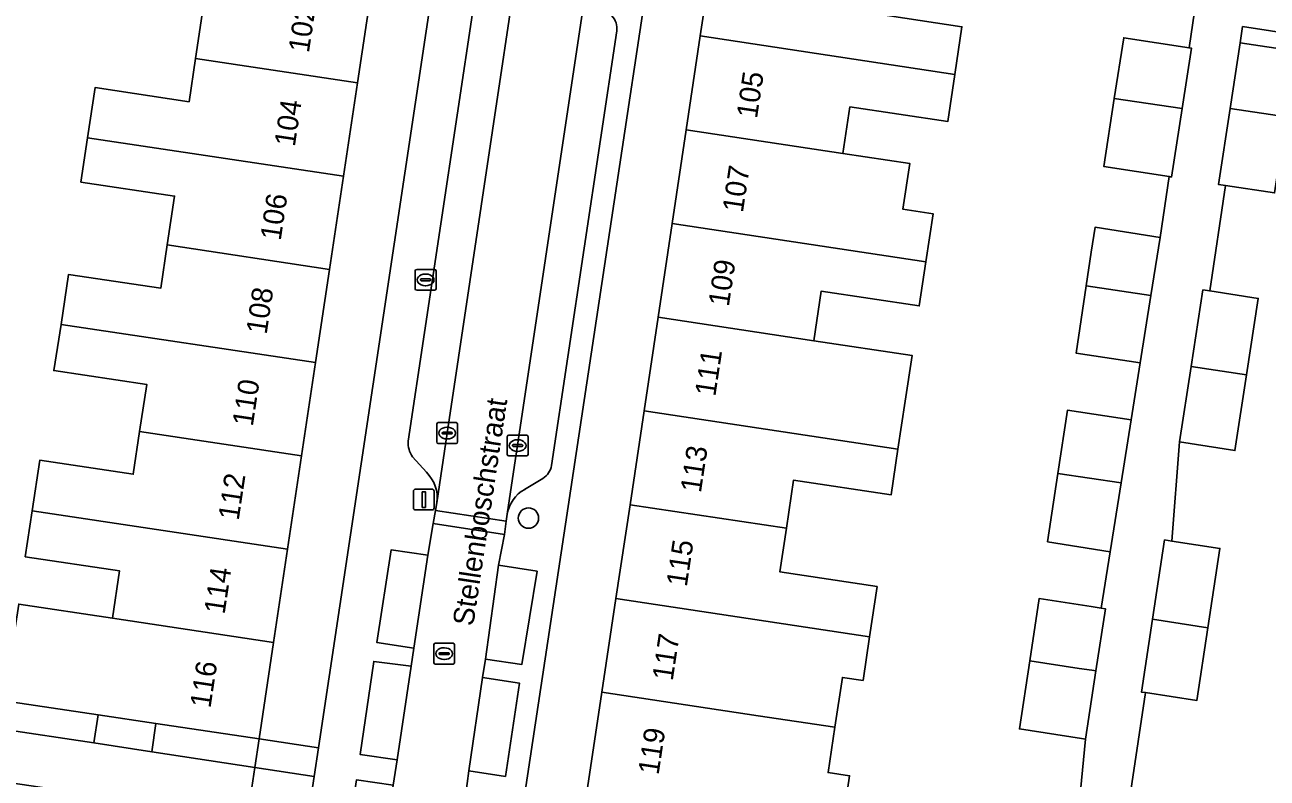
# Model space of a CAD drawing. Extents: x 163008 to 163854, y 382777 to 383982.
# Drawn here: x 163667.4 to 163727, y 383299.3 to 383335.5 of the extents above; entities that cross this region are included whole.
import ezdxf

# ---------------------------------------------------------------- set-up
doc = ezdxf.new("R2010")
doc.units = 0
for name, color, linetype in [('IMGEO_Boom', 7, 'Continuous'), ('IMGEO_Brandkraan', 7, 'Continuous'), ('IMGEO_Erf', 7, 'Continuous'), ('IMGEO_Kolk', 7, 'Continuous'), ('IMGEO_Lichtmast', 7, 'Continuous'), ('IMGEO_Openbare_ruimte_label', 7, 'Continuous'), ('IMGEO_Pand', 7, 'Continuous'), ('IMGEO_Pand_nummerreeks', 7, 'Continuous'), ('IMGEO_Pand_overbouw', 7, 'Continuous'), ('IMGEO_Parkeervlak_open', 7, 'Continuous'), ('IMGEO_Rijbaan_lokaal_open', 7, 'Continuous'), ('IMGEO_Voetpad_open', 7, 'Continuous')]:
    doc.layers.add(name, color=color, linetype=linetype)

msp = doc.modelspace()

# ---------------------------------------------------------------- linework, layer by layer
at = {"layer": 'IMGEO_Boom'}
msp.add_circle((163691.567, 383311.816), 0.489, dxfattribs=at)
at = {"layer": 'IMGEO_Brandkraan'}
for p, q in [((163686.13, 383322.82), (163686.13, 383323.672)), ((163686.205, 383323.746), (163687.057, 383323.746)), ((163686.389, 383323.24), (163686.389, 383323.252)), ((163686.827, 383323.203), (163686.429, 383323.203)), ((163686.432, 383323.289), (163686.83, 383323.289)), ((163686.618, 383323.526), (163686.643, 383323.526)), ((163686.873, 383323.252), (163686.873, 383323.24)), ((163687.131, 383323.672), (163687.131, 383322.82)), ((163687.057, 383322.746), (163686.205, 383322.746)), ((163686.641, 383322.966), (163686.616, 383322.966))]:
    msp.add_line(p, q, dxfattribs=at)
for points in [[(163686.13, 383322.82), (163686.13, 383323.672)], [(163686.205, 383323.746), (163687.057, 383323.746)], [(163687.131, 383323.672), (163687.131, 383322.82)], [(163687.057, 383322.746), (163686.205, 383322.746)]]:
    msp.add_lwpolyline(points, dxfattribs=at)
for centre, radius, start, end in [((163686.207, 383323.67), 0.0765, 91.55205, 178.44795), ((163686.207, 383323.67), 0.0765, 91.55205, 178.44795), ((163686.429, 383323.249), 0.0403, 85.87752, 175.75265), ((163686.426, 383323.239), 0.0366, 178.93798, 274.71019), ((163686.83, 383323.246), 0.043, 264.86636, 352.45326), ((163686.834, 383323.251), 0.0386, 1.73085, 96.63898), ((163687.055, 383323.67), 0.0765, 1.55205, 88.44795), ((163687.055, 383323.67), 0.0765, 1.55205, 88.44795), ((163686.207, 383322.822), 0.0765, 181.55205, 268.44795), ((163686.207, 383322.822), 0.0765, 181.55205, 268.44795), ((163687.055, 383322.822), 0.0765, 271.55205, 358.44795), ((163687.055, 383322.822), 0.0765, 271.55205, 358.44795)]:
    msp.add_arc(centre, radius, start, end, dxfattribs=at)
for centre, major_axis, ratio, start_param, end_param in [((163686.617, 383323.246), (-0.387, 0.002), 0.722429, 4.712389, 7.853982), ((163686.642, 383323.246), (-0.39, 0.002), 0.717154, 1.570796, 4.712389)]:
    msp.add_ellipse(centre, major_axis=major_axis, ratio=ratio, start_param=start_param, end_param=end_param, dxfattribs=at)
at = {"layer": 'IMGEO_Erf'}
for points in [[(163690.288, 383359.355), (163687.432, 383359.776), (163686.723, 383355.059), (163686.052, 383350.586), (163685.38, 383346.113), (163684.708, 383341.64), (163684.036, 383337.167), (163683.364, 383332.694), (163682.692, 383328.221), (163682.02, 383323.749), (163681.348, 383319.276), (163680.677, 383314.803), (163680.005, 383310.33), (163679.333, 383305.856), (163678.637, 383301.225), (163681.486, 383300.797)], [(163681.279, 383299.422), (163678.43, 383299.85), (163677.757, 383295.368), (163677.082, 383290.874), (163676.407, 383286.381), (163675.732, 383281.887), (163675.057, 383277.393), (163674.382, 383272.9), (163673.707, 383268.406), (163673.032, 383263.912), (163672.357, 383259.419), (163671.682, 383254.926), (163671.007, 383250.432), (163670.942, 383250), (163670.331, 383245.933), (163669.638, 383241.316), (163672.477, 383240.858), (163673.851, 383250)]]:
    msp.add_lwpolyline(points, close=True, dxfattribs=at)
for points in [[(163694.406, 383298.88), (163695.093, 383303.463), (163695.767, 383307.959), (163696.442, 383312.456), (163697.116, 383316.954), (163697.791, 383321.452), (163698.465, 383325.95), (163699.14, 383330.447), (163699.814, 383334.944), (163700.489, 383339.443), (163701.163, 383343.94), (163701.838, 383348.438), (163702.512, 383352.936), (163703.2, 383357.522), (163700.353, 383357.923), (163684.056, 383250)], [(163718.01, 383298.231), (163718.3, 383301.217), (163718.099, 383301.248), (163715.128, 383301.702), (163715.62, 383304.967), (163716.071, 383307.957), (163718.577, 383307.575), (163719.053, 383307.502), (163719.489, 383310.204), (163716.481, 383310.682), (163716.976, 383313.961), (163717.433, 383316.993), (163720.495, 383316.532), (163720.93, 383319.27), (163717.846, 383319.735), (163718.331, 383322.957), (163718.574, 383324.569), (163718.755, 383325.768), (163721.883, 383325.271), (163722.322, 383328.196), (163719.174, 383328.684), (163719.681, 383331.952), (163720.131, 383334.858), (163723.266, 383334.372), (163723.687, 383337.224)], [(163667.104, 383307.692), (163671.602, 383307.017), (163671.942, 383309.285), (163667.416, 383309.964), (163667.747, 383312.17), (163668.109, 383314.589), (163672.597, 383313.916), (163672.905, 383315.97), (163673.244, 383318.227), (163668.786, 383318.895), (163669.137, 383321.109), (163669.496, 383323.505), (163673.917, 383322.842), (163674.229, 383324.919), (163674.58, 383327.261), (163670.088, 383327.935), (163670.407, 383330.065), (163670.768, 383332.469), (163675.276, 383331.792), (163675.587, 383333.862), (163675.954, 383336.31)], [(163707.633, 383336.095), (163712.372, 383335.384), (163712.03, 383333.104), (163711.69, 383330.839), (163706.995, 383331.543), (163706.66, 383329.314), (163709.866, 383328.831), (163709.536, 383326.631), (163710.984, 383326.414), (163710.639, 383324.116), (163710.321, 383321.998), (163705.617, 383322.704), (163705.26, 383320.327), (163709.975, 383319.617), (163709.646, 383317.425), (163709.3, 383315.118), (163708.973, 383312.94), (163704.292, 383313.642), (163703.945, 383311.326), (163703.631, 383309.234), (163708.299, 383308.534), (163707.937, 383306.125), (163707.622, 383304.026), (163706.635, 383304.174), (163706.275, 383301.78), (163705.948, 383299.608), (163706.979, 383299.454), (163706.62, 383297.058)], [(163728.515, 383334.989), (163725.838, 383335.392), (163725.721, 383334.62), (163728.399, 383334.217)], [(163727.375, 383327.413), (163725.023, 383327.767), (163724.262, 383322.712), (163726.591, 383322.353), (163726.025, 383318.682), (163725.466, 383315.057), (163722.807, 383315.467), (163722.437, 383310.716), (163724.749, 383310.365), (163724.172, 383306.557), (163723.642, 383303.069), (163721.178, 383303.442), (163720.468, 383298.753)]]:
    msp.add_lwpolyline(points, dxfattribs=at)
at = {"layer": 'IMGEO_Kolk'}
for p, q in [((163687.163, 383315.469), (163687.163, 383316.321)), ((163687.238, 383316.395), (163688.09, 383316.395)), ((163687.651, 383316.175), (163687.676, 383316.175)), ((163688.164, 383316.321), (163688.164, 383315.469)), ((163687.422, 383315.889), (163687.422, 383315.901)), ((163687.86, 383315.852), (163687.462, 383315.852)), ((163687.465, 383315.938), (163687.863, 383315.938)), ((163687.674, 383315.615), (163687.649, 383315.615)), ((163687.906, 383315.901), (163687.906, 383315.889)), ((163690.547, 383314.87), (163690.547, 383315.722)), ((163690.622, 383315.796), (163691.474, 383315.796)), ((163691.035, 383315.576), (163691.06, 383315.576)), ((163691.548, 383315.722), (163691.548, 383314.87)), ((163688.09, 383315.395), (163687.238, 383315.395)), ((163690.806, 383315.29), (163690.806, 383315.302)), ((163691.244, 383315.253), (163690.846, 383315.253)), ((163690.849, 383315.339), (163691.247, 383315.339)), ((163691.058, 383315.016), (163691.033, 383315.016)), ((163691.29, 383315.302), (163691.29, 383315.29)), ((163691.474, 383314.796), (163690.622, 383314.796)), ((163687.021, 383304.888), (163687.021, 383305.74)), ((163687.096, 383305.814), (163687.948, 383305.814)), ((163687.28, 383305.308), (163687.28, 383305.32)), ((163687.323, 383305.357), (163687.721, 383305.357)), ((163687.509, 383305.594), (163687.534, 383305.594)), ((163687.764, 383305.32), (163687.764, 383305.308)), ((163688.022, 383305.74), (163688.022, 383304.888)), ((163687.948, 383304.814), (163687.096, 383304.814)), ((163687.718, 383305.271), (163687.32, 383305.271)), ((163687.532, 383305.034), (163687.507, 383305.034))]:
    msp.add_line(p, q, dxfattribs=at)
for points in [[(163687.163, 383315.469), (163687.163, 383316.321)], [(163687.238, 383316.395), (163688.09, 383316.395)], [(163688.164, 383316.321), (163688.164, 383315.469)], [(163690.547, 383314.87), (163690.547, 383315.722)], [(163690.622, 383315.796), (163691.474, 383315.796)], [(163691.548, 383315.722), (163691.548, 383314.87)], [(163688.09, 383315.395), (163687.238, 383315.395)], [(163691.474, 383314.796), (163690.622, 383314.796)], [(163687.021, 383304.888), (163687.021, 383305.74)], [(163687.096, 383305.814), (163687.948, 383305.814)], [(163688.022, 383305.74), (163688.022, 383304.888)], [(163687.948, 383304.814), (163687.096, 383304.814)]]:
    msp.add_lwpolyline(points, dxfattribs=at)
for centre, radius, start, end in [((163687.24, 383316.319), 0.0765, 91.55205, 178.44795), ((163687.24, 383316.319), 0.0765, 91.55205, 178.44795), ((163688.088, 383316.319), 0.0765, 1.55205, 88.44795), ((163688.088, 383316.319), 0.0765, 1.55205, 88.44795), ((163687.24, 383315.471), 0.0765, 181.55205, 268.44795), ((163687.24, 383315.471), 0.0765, 181.55205, 268.44795), ((163687.462, 383315.898), 0.0403, 85.87752, 175.75265), ((163687.459, 383315.888), 0.0366, 178.93798, 274.71019), ((163687.863, 383315.895), 0.043, 264.86636, 352.45326), ((163687.867, 383315.9), 0.0386, 1.73085, 96.63898), ((163688.088, 383315.471), 0.0765, 271.55205, 358.44795), ((163688.088, 383315.471), 0.0765, 271.55205, 358.44795), ((163690.624, 383315.72), 0.0765, 91.55205, 178.44795), ((163690.624, 383315.72), 0.0765, 91.55205, 178.44795), ((163691.472, 383315.72), 0.0765, 1.55205, 88.44795), ((163691.472, 383315.72), 0.0765, 1.55205, 88.44795), ((163690.624, 383314.872), 0.0765, 181.55205, 268.44795), ((163690.624, 383314.872), 0.0765, 181.55205, 268.44795), ((163690.846, 383315.299), 0.0403, 85.87752, 175.75265), ((163690.843, 383315.289), 0.0366, 178.93798, 274.71019), ((163691.247, 383315.296), 0.043, 264.86636, 352.45326), ((163691.251, 383315.301), 0.0386, 1.73085, 96.63898), ((163691.472, 383314.872), 0.0765, 271.55205, 358.44795), ((163691.472, 383314.872), 0.0765, 271.55205, 358.44795), ((163687.098, 383305.738), 0.0765, 91.55205, 178.44795), ((163687.098, 383305.738), 0.0765, 91.55205, 178.44795), ((163687.32, 383305.317), 0.0403, 85.87752, 175.75265), ((163687.725, 383305.319), 0.0386, 1.73085, 96.63898), ((163687.946, 383305.738), 0.0765, 1.55205, 88.44795), ((163687.946, 383305.738), 0.0765, 1.55205, 88.44795), ((163687.098, 383304.89), 0.0765, 181.55205, 268.44795), ((163687.098, 383304.89), 0.0765, 181.55205, 268.44795), ((163687.317, 383305.307), 0.0366, 178.93798, 274.71019), ((163687.721, 383305.314), 0.043, 264.86636, 352.45326), ((163687.946, 383304.89), 0.0765, 271.55205, 358.44795), ((163687.946, 383304.89), 0.0765, 271.55205, 358.44795)]:
    msp.add_arc(centre, radius, start, end, dxfattribs=at)
for centre, major_axis, ratio, start_param, end_param in [((163687.65, 383315.895), (-0.387, 0.002), 0.722429, 4.712389, 7.853982), ((163687.675, 383315.895), (-0.39, 0.002), 0.717154, 1.570796, 4.712389), ((163691.034, 383315.296), (-0.387, 0.002), 0.722429, 4.712389, 7.853982), ((163691.059, 383315.296), (-0.39, 0.002), 0.717154, 1.570796, 4.712389), ((163687.508, 383305.314), (-0.387, 0.002), 0.722429, 4.712389, 7.853982), ((163687.533, 383305.314), (-0.39, 0.002), 0.717154, 1.570796, 4.712389)]:
    msp.add_ellipse(centre, major_axis=major_axis, ratio=ratio, start_param=start_param, end_param=end_param, dxfattribs=at)
at = {"layer": 'IMGEO_Lichtmast'}
for p, q in [((163686.048, 383312.306), (163686.048, 383313.106)), ((163686.048, 383313.106), (163686.048, 383312.306)), ((163686.148, 383313.206), (163686.938, 383313.206)), ((163686.938, 383313.206), (163686.148, 383313.206)), ((163687.038, 383313.106), (163687.038, 383312.306)), ((163687.038, 383312.306), (163687.038, 383313.106)), ((163686.938, 383312.206), (163686.148, 383312.206)), ((163686.148, 383312.206), (163686.938, 383312.206))]:
    msp.add_line(p, q, dxfattribs=at)
msp.add_lwpolyline([(163686.468, 383313.081), (163686.618, 383313.081), (163686.618, 383312.331), (163686.468, 383312.331), (163686.468, 383313.081)], dxfattribs=at)
for centre, start, end in [((163686.148, 383313.106), 90, 180), ((163686.148, 383313.106), 90, 180), ((163686.938, 383313.106), 0, 90), ((163686.938, 383313.106), 360, 90), ((163686.148, 383312.306), 180, 270), ((163686.148, 383312.306), 180, 270), ((163686.938, 383312.306), 270, 0), ((163686.938, 383312.306), 270, 0)]:
    msp.add_arc(centre, 0.1, start, end, dxfattribs=at)
at = {"layer": 'IMGEO_Pand'}
for points in [[(163699.814, 383334.944), (163712.03, 383333.104), (163712.372, 383335.384), (163707.633, 383336.095), (163707.966, 383338.316), (163700.489, 383339.443)], [(163675.587, 383333.862), (163683.364, 383332.694), (163684.036, 383337.167), (163671.773, 383339.008), (163671.469, 383336.983), (163675.954, 383336.31)], [(163699.814, 383334.944), (163699.14, 383330.447), (163706.66, 383329.314), (163706.995, 383331.543), (163711.69, 383330.839), (163712.03, 383333.104)], [(163723.266, 383334.372), (163720.131, 383334.858), (163719.681, 383331.952), (163722.938, 383331.461), (163723.386, 383334.353)], [(163728.399, 383334.217), (163725.721, 383334.62), (163725.241, 383331.468), (163727.924, 383331.06)], [(163675.587, 383333.862), (163675.276, 383331.792), (163670.768, 383332.469), (163670.407, 383330.065), (163682.692, 383328.221), (163683.364, 383332.694)], [(163722.938, 383331.461), (163719.681, 383331.952), (163719.174, 383328.684), (163722.322, 383328.196), (163722.429, 383328.179)], [(163727.924, 383331.06), (163725.241, 383331.468), (163724.686, 383327.818), (163725.023, 383327.767), (163727.375, 383327.413)], [(163706.66, 383329.314), (163699.14, 383330.447), (163698.465, 383325.95), (163710.639, 383324.116), (163710.984, 383326.414), (163709.536, 383326.631), (163709.866, 383328.831)], [(163674.229, 383324.919), (163682.02, 383323.749), (163682.692, 383328.221), (163670.407, 383330.065), (163670.088, 383327.935), (163674.58, 383327.261)], [(163705.26, 383320.327), (163705.617, 383322.704), (163710.321, 383321.998), (163710.639, 383324.116), (163698.465, 383325.95), (163697.791, 383321.452)], [(163721.883, 383325.271), (163718.755, 383325.768), (163718.574, 383324.569), (163718.331, 383322.957), (163721.441, 383322.489)], [(163682.02, 383323.749), (163674.229, 383324.919), (163673.917, 383322.842), (163669.496, 383323.505), (163669.137, 383321.109), (163681.348, 383319.276)], [(163721.441, 383322.489), (163718.331, 383322.957), (163717.846, 383319.735), (163720.93, 383319.27)], [(163726.591, 383322.353), (163724.262, 383322.712), (163723.932, 383322.763), (163723.365, 383319.086), (163726.025, 383318.682)], [(163705.26, 383320.327), (163697.791, 383321.452), (163697.116, 383316.954), (163709.3, 383315.118), (163709.646, 383317.425), (163709.975, 383319.617)], [(163681.348, 383319.276), (163669.137, 383321.109), (163668.786, 383318.895), (163673.244, 383318.227), (163672.905, 383315.97), (163680.677, 383314.803)], [(163723.365, 383319.086), (163722.807, 383315.467), (163725.466, 383315.057), (163726.025, 383318.682)], [(163703.945, 383311.326), (163704.292, 383313.642), (163708.973, 383312.94), (163709.3, 383315.118), (163697.116, 383316.954), (163696.442, 383312.456)], [(163720.495, 383316.532), (163717.433, 383316.993), (163716.976, 383313.961), (163720.014, 383313.504)], [(163672.905, 383315.97), (163672.597, 383313.916), (163668.109, 383314.589), (163667.747, 383312.17), (163680.005, 383310.33), (163680.677, 383314.803)], [(163720.014, 383313.504), (163716.976, 383313.961), (163716.481, 383310.682), (163719.489, 383310.204)], [(163679.333, 383305.856), (163680.005, 383310.33), (163667.747, 383312.17), (163667.416, 383309.964), (163671.942, 383309.285), (163671.602, 383307.017)], [(163703.945, 383311.326), (163696.442, 383312.456), (163695.767, 383307.959), (163707.937, 383306.125), (163708.299, 383308.534), (163703.631, 383309.234)], [(163724.749, 383310.365), (163722.437, 383310.716), (163722.092, 383310.768), (163721.513, 383306.961), (163724.172, 383306.557)], [(163707.937, 383306.125), (163695.767, 383307.959), (163695.093, 383303.463), (163702.594, 383302.334), (163706.275, 383301.78), (163706.635, 383304.174), (163707.622, 383304.026)], [(163719.053, 383307.502), (163718.577, 383307.575), (163716.071, 383307.957), (163715.62, 383304.967), (163718, 383304.608), (163718.597, 383304.518), (163718.798, 383304.488), (163719.254, 383307.471)], [(163679.333, 383305.856), (163671.602, 383307.017), (163667.104, 383307.692), (163666.795, 383305.63), (163666.408, 383303.048), (163670.912, 383302.373), (163673.691, 383301.96), (163678.637, 383301.225)], [(163724.172, 383306.557), (163721.513, 383306.961), (163720.982, 383303.472), (163721.178, 383303.442), (163723.642, 383303.069)], [(163718.798, 383304.488), (163718.597, 383304.518), (163718, 383304.608), (163715.62, 383304.967), (163715.128, 383301.702), (163718.099, 383301.248), (163718.3, 383301.217)], [(163695.093, 383303.463), (163694.406, 383298.88), (163699.351, 383298.145), (163701.881, 383297.769), (163706.62, 383297.058), (163706.979, 383299.454), (163705.948, 383299.608), (163706.275, 383301.78), (163702.594, 383302.334)], [(163678.43, 383299.85), (163673.488, 383300.605), (163670.71, 383301.029), (163666.207, 383301.704), (163665.839, 383299.251), (163670.3, 383298.582), (163669.992, 383296.531), (163677.757, 383295.368)]]:
    msp.add_lwpolyline(points, close=True, dxfattribs=at)
at = {"layer": 'IMGEO_Pand_overbouw'}
for points in [[(163670.912, 383302.373), (163670.71, 383301.029), (163673.488, 383300.605), (163673.691, 383301.96)], [(163678.43, 383299.85), (163678.637, 383301.225), (163673.691, 383301.96), (163673.488, 383300.605)]]:
    msp.add_lwpolyline(points, close=True, dxfattribs=at)
at = {"layer": 'IMGEO_Parkeervlak_open'}
for points in [[(163687.172, 383312.556), (163687.665, 383315.891), (163693.154, 383352.529), (163693.969, 383357.75)], [(163697.241, 383356.956), (163696.512, 383351.957), (163694.229, 383336.538), (163690.545, 383312.009)], [(163688.928, 383336.351), (163685.8, 383315.505)], [(163692.673, 383314.332), (163695.803, 383335.188)], [(163686.007, 383314.76), (163686.668, 383314.017)], [(163691.384, 383313.195), (163692.263, 383313.717)]]:
    msp.add_lwpolyline(points, dxfattribs=at)
for points in [[(163686.741, 383310.042), (163684.978, 383310.297), (163684.283, 383305.85), (163686.061, 383305.584)], [(163689.508, 383305.055), (163691.25, 383304.796), (163691.984, 383309.268), (163690.135, 383309.554)], [(163685.261, 383300.218), (163685.94, 383304.708), (163684.138, 383304.944), (163683.487, 383300.478)], [(163690.458, 383299.426), (163691.136, 383303.902), (163689.355, 383304.167), (163688.7, 383299.691)]]:
    msp.add_lwpolyline(points, close=True, dxfattribs=at)
for centre, radius, start, end in [((163694.911, 383335.303), 0.899, 352.64505, 42.70086), ((163686.866, 383315.4), 1.071, 174.37642, 216.67973), ((163691.76, 383314.496), 0.927, 302.82315, 349.79671), ((163685.464, 383312.784), 1.723, 352.39398, 45.67174), ((163692.194, 383311.732), 1.672, 118.969, 170.47831)]:
    msp.add_arc(centre, radius, start, end, dxfattribs=at)
at = {"layer": 'IMGEO_Rijbaan_lokaal_open'}
for points in [[(163690.545, 383312.009), (163694.229, 383336.538), (163696.512, 383351.957), (163697.241, 383356.956), (163697.266, 383357.129), (163697.358, 383357.62), (163694.031, 383358.138), (163693.969, 383357.75), (163693.154, 383352.529), (163687.665, 383315.891), (163687.172, 383312.556), (163687.105, 383312.188), (163690.5, 383311.664)], [(163687.105, 383312.188), (163686.991, 383311.558), (163690.417, 383311.029), (163690.5, 383311.664)], [(163688.7, 383299.691), (163689.355, 383304.167), (163689.508, 383305.055), (163690.135, 383309.554), (163690.417, 383311.029), (163686.991, 383311.558), (163686.741, 383310.042), (163686.061, 383305.584), (163685.94, 383304.708), (163685.261, 383300.218), (163685.078, 383299.012), (163684.427, 383294.532), (163684.284, 383293.631), (163683.613, 383289.175), (163683.509, 383287.953), (163686.872, 383287.449), (163687.042, 383288.675), (163687.727, 383293.126), (163687.858, 383294.003), (163688.546, 383298.478)]]:
    msp.add_lwpolyline(points, close=True, dxfattribs=at)
at = {"layer": 'IMGEO_Voetpad_open'}
for points in [[(163693.969, 383357.75), (163694.031, 383358.138), (163694.133, 383358.769), (163690.288, 383359.355), (163681.486, 383300.797), (163681.279, 383299.422), (163673.851, 383250), (163672.477, 383240.858), (163676.315, 383240.328), (163676.429, 383240.958), (163676.485, 383241.271)], [(163679.869, 383240.759), (163679.828, 383240.462), (163679.739, 383239.828), (163682.442, 383239.311), (163684.056, 383250), (163700.353, 383357.923)], [(163723.687, 383337.224), (163723.266, 383334.372), (163723.386, 383334.353), (163722.938, 383331.461), (163722.429, 383328.179), (163722.322, 383328.196), (163721.883, 383325.271), (163721.441, 383322.489), (163720.93, 383319.27), (163720.495, 383316.532), (163720.014, 383313.504), (163719.489, 383310.204), (163719.053, 383307.502), (163719.254, 383307.471), (163718.798, 383304.488), (163718.3, 383301.217), (163718.01, 383298.231)], [(163685.8, 383315.505), (163688.928, 383336.351)], [(163695.803, 383335.188), (163692.673, 383314.332)], [(163720.468, 383298.753), (163721.178, 383303.442), (163720.982, 383303.472), (163721.513, 383306.961), (163722.092, 383310.768), (163722.437, 383310.716), (163722.807, 383315.467), (163723.365, 383319.086), (163723.932, 383322.763), (163724.262, 383322.712), (163725.023, 383327.767), (163724.686, 383327.818), (163725.241, 383331.468), (163725.721, 383334.62), (163725.838, 383335.392), (163728.515, 383334.989)], [(163686.668, 383314.017), (163686.007, 383314.76)], [(163692.263, 383313.717), (163691.384, 383313.195)], [(163685.261, 383300.218), (163683.487, 383300.478), (163684.138, 383304.944), (163685.94, 383304.708), (163686.061, 383305.584), (163684.283, 383305.85), (163684.978, 383310.297), (163686.741, 383310.042), (163686.991, 383311.558), (163687.105, 383312.188), (163687.172, 383312.556)], [(163690.545, 383312.009), (163690.5, 383311.664), (163690.417, 383311.029), (163690.135, 383309.554), (163691.984, 383309.268), (163691.25, 383304.796), (163689.508, 383305.055), (163689.355, 383304.167), (163691.136, 383303.902), (163690.458, 383299.426), (163688.7, 383299.691), (163688.546, 383298.478), (163690.29, 383298.22), (163689.637, 383293.757), (163687.858, 383294.003), (163687.727, 383293.126), (163689.495, 383292.842), (163688.81, 383288.38), (163687.042, 383288.675), (163686.872, 383287.449), (163686.772, 383286.817), (163686.716, 383286.461)], [(163666.207, 383301.704), (163670.71, 383301.029), (163673.488, 383300.605), (163678.43, 383299.85), (163681.279, 383299.422), (163681.486, 383300.797), (163678.637, 383301.225), (163673.691, 383301.96), (163670.912, 383302.373), (163666.408, 383303.048)], [(163683.352, 383286.868), (163683.417, 383287.32), (163683.509, 383287.953), (163683.613, 383289.175), (163681.838, 383289.458), (163682.515, 383293.898), (163684.284, 383293.631), (163684.427, 383294.532), (163682.639, 383294.806), (163683.319, 383299.26), (163685.078, 383299.012), (163685.261, 383300.218)]]:
    msp.add_lwpolyline(points, dxfattribs=at)
for centre, radius, start, end in [((163694.911, 383335.303), 0.899, 352.64505, 42.70086), ((163686.866, 383315.4), 1.071, 174.37642, 216.67973), ((163691.76, 383314.496), 0.927, 302.82315, 349.79671), ((163685.464, 383312.784), 1.723, 352.39398, 45.67174), ((163692.194, 383311.732), 1.672, 118.969, 170.47831)]:
    msp.add_arc(centre, radius, start, end, dxfattribs=at)

# ---------------------------------------------------------------- texts
at = {"layer": 'IMGEO_Openbare_ruimte_label'}
msp.add_text('Stellenboschstraat', height=1, rotation=81.43241, dxfattribs=at).set_placement((163688.913, 383306.602))
at = {"layer": 'IMGEO_Pand_nummerreeks'}
for s, rotation, p in [('102', 81.45741, (163681.027, 383334.104)), ('105', 81.47143, (163702.532, 383330.953)), ('104', 81.45741, (163680.352, 383329.602)), ('107', 81.46887, (163701.856, 383326.441)), ('106', 81.45741, (163679.675, 383325.098)), ('109', 81.47143, (163701.179, 383321.931)), ('108', 81.45741, (163678.999, 383320.598)), ('111', 81.47143, (163700.533, 383317.623)), ('110', 81.45741, (163678.335, 383316.184)), ('113', 81.47143, (163699.84, 383313)), ('112', 81.45741, (163677.659, 383311.674)), ('115', 81.47143, (163699.163, 383308.489)), ('114', 81.45741, (163676.982, 383307.174)), ('117', 81.46887, (163698.487, 383303.977)), ('116', 81.45741, (163676.305, 383302.67)), ('119', 81.47143, (163697.81, 383299.467))]:
    msp.add_text(s, height=1, rotation=rotation, dxfattribs=at).set_placement(p)

doc.saveas('drawing.dxf')
